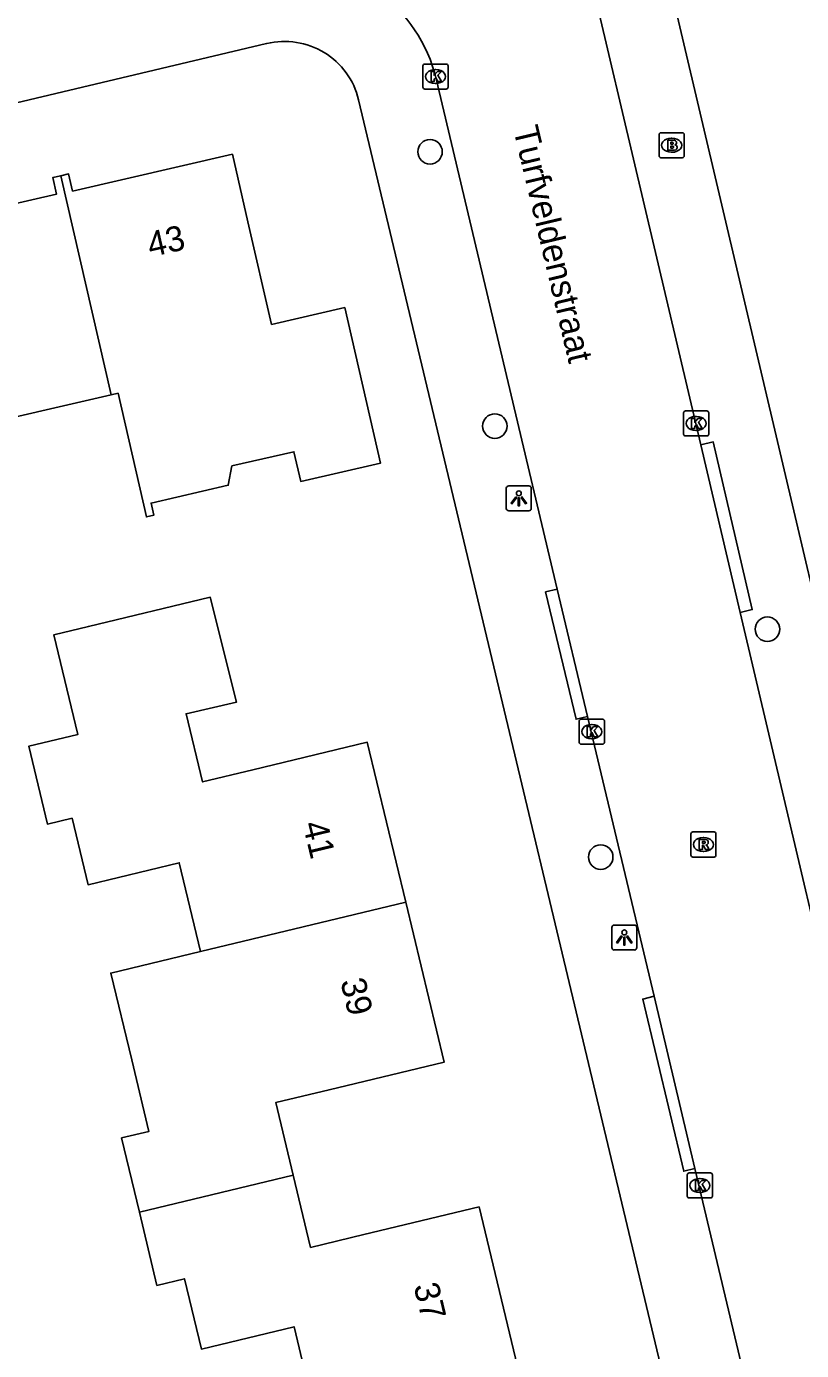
# Model space of a CAD drawing. Extents: x 162026 to 163499, y 387297 to 388169.
# Drawn here: x 163091.7 to 163122.7, y 387655 to 387707.8 of the extents above; entities that cross this region are included whole.
import ezdxf

# ---------------------------------------------------------------- set-up
doc = ezdxf.new("R2010")
doc.units = 0
for name, color, linetype in [('IMGEO_Boom', 7, 'Continuous'), ('IMGEO_Brandkraan', 7, 'Continuous'), ('IMGEO_Kolk', 7, 'Continuous'), ('IMGEO_Lichtpunt', 7, 'Continuous'), ('IMGEO_Openbare_ruimte_label', 7, 'Continuous'), ('IMGEO_Pand', 7, 'Continuous'), ('IMGEO_Pand_nummerreeks', 7, 'Continuous'), ('IMGEO_Rijbaan_lokaal_open', 7, 'Continuous'), ('IMGEO_Rioolput', 7, 'Continuous'), ('IMGEO_Voetpad_open', 7, 'Continuous')]:
    doc.layers.add(name, color=color, linetype=linetype)

msp = doc.modelspace()

# ---------------------------------------------------------------- linework, layer by layer
at = {"layer": 'IMGEO_Boom'}
for centre in [(163107.858, 387702.839), (163110.444, 387691.89), (163121.327, 387683.785), (163114.672, 387674.689)]:
    msp.add_circle(centre, 0.489, dxfattribs=at)
at = {"layer": 'IMGEO_Brandkraan'}
for p, q in [((163117.002, 387702.675), (163117.002, 387703.527)), ((163117.077, 387703.601), (163117.929, 387703.601)), ((163118.003, 387703.527), (163118.003, 387702.675)), ((163117.49, 387703.381), (163117.515, 387703.381)), ((163117.929, 387702.601), (163117.077, 387702.601)), ((163117.513, 387702.821), (163117.488, 387702.821))]:
    msp.add_line(p, q, dxfattribs=at)
for points in [[(163117.002, 387702.675), (163117.002, 387703.527)], [(163117.077, 387703.601), (163117.929, 387703.601)], [(163118.003, 387703.527), (163118.003, 387702.675)], [(163117.35, 387703.301), (163117.35, 387702.901), (163117.563, 387702.901)], [(163117.581, 387703.301), (163117.35, 387703.301)], [(163117.529, 387703.22), (163117.475, 387703.22), (163117.475, 387703.144)], [(163117.475, 387703.144), (163117.528, 387703.144)], [(163117.537, 387703.068), (163117.475, 387703.068), (163117.475, 387702.987)], [(163117.475, 387702.987), (163117.537, 387702.987)], [(163117.929, 387702.601), (163117.077, 387702.601)]]:
    msp.add_lwpolyline(points, dxfattribs=at)
for centre, radius, start, end in [((163117.079, 387703.525), 0.0765, 91.552, 178.448), ((163117.079, 387703.525), 0.0765, 91.552, 178.448), ((163117.927, 387703.525), 0.0765, 1.552, 88.448), ((163117.927, 387703.525), 0.0765, 1.552, 88.448), ((163117.53, 387703.182), 0.0379, 267.8285, 90.9355), ((163117.538, 387703.027), 0.0404, 269.8759, 90.5077), ((163117.569, 387703.152), 0.251, 268.6676, 293.5347), ((163117.585, 387703.156), 0.145, 59.4692, 91.5367), ((163117.61, 387703.203), 0.0922, 285.5137, 58.1501), ((163117.615, 387703.011), 0.105, 301.3115, 78.989), ((163117.079, 387702.677), 0.0765, 181.552, 268.448), ((163117.079, 387702.677), 0.0765, 181.552, 268.448), ((163117.927, 387702.677), 0.0765, 271.552, 358.448), ((163117.927, 387702.677), 0.0765, 271.552, 358.448)]:
    msp.add_arc(centre, radius, start, end, dxfattribs=at)
for centre, major_axis, ratio, start_param, end_param in [((163117.489, 387703.101), (-0.387, 0.002), 0.722429, 4.712389, 7.853982), ((163117.514, 387703.101), (-0.39, 0.002), 0.717154, 1.570796, 4.712389)]:
    msp.add_ellipse(centre, major_axis=major_axis, ratio=ratio, start_param=start_param, end_param=end_param, dxfattribs=at)
at = {"layer": 'IMGEO_Kolk'}
for p, q in [((163107.576, 387705.416), (163107.576, 387706.268)), ((163107.651, 387706.342), (163108.503, 387706.342)), ((163108.064, 387706.122), (163108.089, 387706.122)), ((163108.577, 387706.268), (163108.577, 387705.416)), ((163108.503, 387705.342), (163107.651, 387705.342)), ((163108.087, 387705.562), (163108.062, 387705.562)), ((163117.98, 387691.571), (163117.98, 387692.423)), ((163118.055, 387692.497), (163118.907, 387692.497)), ((163118.981, 387692.423), (163118.981, 387691.571)), ((163118.468, 387692.277), (163118.493, 387692.277)), ((163118.907, 387691.497), (163118.055, 387691.497)), ((163118.491, 387691.717), (163118.466, 387691.717)), ((163113.815, 387679.269), (163113.815, 387680.121)), ((163113.89, 387680.195), (163114.742, 387680.195)), ((163114.303, 387679.975), (163114.328, 387679.975)), ((163114.816, 387680.121), (163114.816, 387679.269)), ((163114.742, 387679.195), (163113.89, 387679.195)), ((163114.326, 387679.415), (163114.301, 387679.415)), ((163118.128, 387661.157), (163118.128, 387662.009)), ((163118.203, 387662.083), (163119.055, 387662.083)), ((163118.616, 387661.863), (163118.641, 387661.863)), ((163119.129, 387662.009), (163119.129, 387661.157)), ((163118.639, 387661.303), (163118.614, 387661.303)), ((163119.055, 387661.083), (163118.203, 387661.083))]:
    msp.add_line(p, q, dxfattribs=at)
for points in [[(163107.576, 387705.416), (163107.576, 387706.268)], [(163107.651, 387706.342), (163108.503, 387706.342)], [(163108.577, 387706.268), (163108.577, 387705.416)], [(163107.897, 387706.042), (163108.02, 387706.042), (163108.02, 387705.891), (163108.15, 387706.042), (163108.314, 387706.042), (163108.168, 387705.891), (163108.321, 387705.642), (163108.169, 387705.642), (163108.084, 387705.806), (163108.02, 387705.739), (163108.02, 387705.642), (163107.897, 387705.642), (163107.897, 387706.042)], [(163108.503, 387705.342), (163107.651, 387705.342)], [(163117.98, 387691.571), (163117.98, 387692.423)], [(163118.055, 387692.497), (163118.907, 387692.497)], [(163118.981, 387692.423), (163118.981, 387691.571)], [(163118.301, 387692.197), (163118.424, 387692.197), (163118.424, 387692.046), (163118.554, 387692.197), (163118.718, 387692.197), (163118.572, 387692.046), (163118.725, 387691.797), (163118.573, 387691.797), (163118.488, 387691.961), (163118.424, 387691.894), (163118.424, 387691.797), (163118.301, 387691.797), (163118.301, 387692.197)], [(163118.907, 387691.497), (163118.055, 387691.497)], [(163113.815, 387679.269), (163113.815, 387680.121)], [(163113.89, 387680.195), (163114.742, 387680.195)], [(163114.136, 387679.895), (163114.259, 387679.895), (163114.259, 387679.744), (163114.389, 387679.895), (163114.553, 387679.895), (163114.407, 387679.744), (163114.56, 387679.495), (163114.408, 387679.495), (163114.323, 387679.659), (163114.259, 387679.592), (163114.259, 387679.495), (163114.136, 387679.495), (163114.136, 387679.895)], [(163114.816, 387680.121), (163114.816, 387679.269)], [(163114.742, 387679.195), (163113.89, 387679.195)], [(163118.128, 387661.157), (163118.128, 387662.009)], [(163118.203, 387662.083), (163119.055, 387662.083)], [(163118.449, 387661.783), (163118.572, 387661.783), (163118.572, 387661.632), (163118.702, 387661.783), (163118.866, 387661.783), (163118.72, 387661.632), (163118.873, 387661.383), (163118.721, 387661.383), (163118.636, 387661.547), (163118.572, 387661.48), (163118.572, 387661.383), (163118.449, 387661.383), (163118.449, 387661.783)], [(163119.129, 387662.009), (163119.129, 387661.157)], [(163119.055, 387661.083), (163118.203, 387661.083)]]:
    msp.add_lwpolyline(points, dxfattribs=at)
for centre, start, end in [((163107.653, 387706.266), 91.552, 178.448), ((163107.653, 387706.266), 91.552, 178.448), ((163108.501, 387706.266), 1.552, 88.448), ((163108.501, 387706.266), 1.552, 88.448), ((163107.653, 387705.418), 181.552, 268.448), ((163107.653, 387705.418), 181.552, 268.448), ((163108.501, 387705.418), 271.552, 358.448), ((163108.501, 387705.418), 271.552, 358.448), ((163118.057, 387692.421), 91.552, 178.448), ((163118.057, 387692.421), 91.552, 178.448), ((163118.905, 387692.421), 1.552, 88.448), ((163118.905, 387692.421), 1.552, 88.448), ((163118.057, 387691.573), 181.552, 268.448), ((163118.057, 387691.573), 181.552, 268.448), ((163118.905, 387691.573), 271.552, 358.448), ((163118.905, 387691.573), 271.552, 358.448), ((163113.892, 387680.119), 91.552, 178.448), ((163113.892, 387680.119), 91.552, 178.448), ((163114.74, 387680.119), 1.552, 88.448), ((163114.74, 387680.119), 1.552, 88.448), ((163113.892, 387679.271), 181.552, 268.448), ((163113.892, 387679.271), 181.552, 268.448), ((163114.74, 387679.271), 271.552, 358.448), ((163114.74, 387679.271), 271.552, 358.448), ((163118.205, 387662.007), 91.552, 178.448), ((163118.205, 387662.007), 91.552, 178.448), ((163119.053, 387662.007), 1.552, 88.448), ((163119.053, 387662.007), 1.552, 88.448), ((163118.205, 387661.159), 181.552, 268.448), ((163118.205, 387661.159), 181.552, 268.448), ((163119.053, 387661.159), 271.552, 358.448), ((163119.053, 387661.159), 271.552, 358.448)]:
    msp.add_arc(centre, 0.0765, start, end, dxfattribs=at)
for centre, major_axis, ratio, start_param, end_param in [((163108.063, 387705.842), (-0.387, 0.002), 0.722429, 4.712389, 7.853982), ((163108.088, 387705.842), (-0.39, 0.002), 0.717154, 1.570796, 4.712389), ((163118.467, 387691.997), (-0.387, 0.002), 0.722429, 4.712389, 7.853982), ((163118.492, 387691.997), (-0.39, 0.002), 0.717154, 1.570796, 4.712389), ((163114.302, 387679.695), (-0.387, 0.002), 0.722429, 4.712389, 7.853982), ((163114.327, 387679.695), (-0.39, 0.002), 0.717154, 1.570796, 4.712389), ((163118.615, 387661.583), (-0.387, 0.002), 0.722429, 4.712389, 7.853982), ((163118.64, 387661.583), (-0.39, 0.002), 0.717154, 1.570796, 4.712389)]:
    msp.add_ellipse(centre, major_axis=major_axis, ratio=ratio, start_param=start_param, end_param=end_param, dxfattribs=at)
at = {"layer": 'IMGEO_Lichtpunt'}
for p, q in [((163110.903, 387689.41), (163110.903, 387688.603)), ((163110.903, 387689.41), (163110.903, 387688.603)), ((163111.805, 387689.505), (163110.997, 387689.505)), ((163111.805, 387689.505), (163110.997, 387689.505)), ((163111.899, 387688.603), (163111.899, 387689.41)), ((163111.899, 387688.603), (163111.899, 387689.41)), ((163110.997, 387688.509), (163111.805, 387688.509)), ((163110.997, 387688.509), (163111.805, 387688.509)), ((163115.115, 387671.882), (163115.115, 387671.075)), ((163115.115, 387671.882), (163115.115, 387671.075)), ((163116.017, 387671.977), (163115.209, 387671.977)), ((163116.017, 387671.977), (163115.209, 387671.977)), ((163116.111, 387671.075), (163116.111, 387671.882)), ((163116.111, 387671.075), (163116.111, 387671.882)), ((163115.209, 387670.981), (163116.017, 387670.981)), ((163115.209, 387670.981), (163116.017, 387670.981))]:
    msp.add_line(p, q, dxfattribs=at)
for points in [[(163111.277, 387689.074), (163111.316, 387689.046), (163111.128, 387688.784), (163111.09, 387688.811), (163111.277, 387689.074)], [(163111.379, 387689.026), (163111.426, 387689.026), (163111.426, 387688.704), (163111.379, 387688.704), (163111.379, 387689.026)], [(163111.489, 387689.046), (163111.527, 387689.073), (163111.714, 387688.811), (163111.675, 387688.783), (163111.489, 387689.046)], [(163115.489, 387671.546), (163115.528, 387671.518), (163115.34, 387671.256), (163115.302, 387671.283), (163115.489, 387671.546)], [(163115.591, 387671.498), (163115.638, 387671.498), (163115.638, 387671.176), (163115.591, 387671.176), (163115.591, 387671.498)], [(163115.701, 387671.518), (163115.739, 387671.545), (163115.926, 387671.283), (163115.887, 387671.255), (163115.701, 387671.518)]]:
    msp.add_lwpolyline(points, dxfattribs=at)
for centre in [(163111.402, 387689.208), (163115.614, 387671.68)]:
    msp.add_circle(centre, 0.0994, dxfattribs=at)
for centre, start, end in [((163110.997, 387689.41), 90, 180), ((163110.997, 387689.41), 90, 180), ((163111.805, 387689.41), 0, 90), ((163111.805, 387689.41), 0, 90), ((163110.997, 387688.603), 180, 270), ((163110.997, 387688.603), 180, 270), ((163111.805, 387688.603), 270, 0), ((163111.805, 387688.603), 270, 360), ((163115.209, 387671.882), 90, 180), ((163115.209, 387671.882), 90, 180), ((163116.017, 387671.882), 0, 90), ((163116.017, 387671.882), 0, 90), ((163115.209, 387671.075), 180, 270), ((163115.209, 387671.075), 180, 270), ((163116.017, 387671.075), 270, 0), ((163116.017, 387671.075), 270, 360)]:
    msp.add_arc(centre, 0.0946, start, end, dxfattribs=at)
at = {"layer": 'IMGEO_Pand'}
for points in [[(163095.126, 387693.135), (163095.405, 387693.199), (163096.538, 387688.265), (163096.831, 387688.333), (163096.72, 387688.821), (163099.8, 387689.529), (163099.951, 387690.303), (163102.425, 387690.87), (163102.698, 387689.68), (163105.884, 387690.412), (163104.456, 387696.619), (163101.532, 387695.947), (163100.591, 387700.041), (163099.971, 387702.74), (163093.589, 387701.274), (163093.432, 387701.955), (163093.115, 387701.882)], [(163093.115, 387701.882), (163092.798, 387701.81), (163092.949, 387701.152), (163087.32, 387699.859)], [(163095.126, 387693.135), (163093.115, 387701.882)], [(163089.18, 387691.769), (163095.126, 387693.135)], [(163106.889, 387672.89), (163105.354, 387679.273), (163100.787, 387678.175), (163098.776, 387677.691), (163098.122, 387680.409), (163100.134, 387680.874), (163099.083, 387685.063), (163094.222, 387683.895), (163092.846, 387683.564), (163093.803, 387679.583), (163091.837, 387679.11), (163092.583, 387676.005), (163093.57, 387676.242), (163094.208, 387673.586), (163097.846, 387674.46), (163098.697, 387670.92)], [(163098.697, 387670.92), (163106.889, 387672.89)], [(163102.395, 387662), (163101.7, 387664.891), (163103.83, 387665.403), (163108.423, 387666.507), (163106.889, 387672.89)], [(163098.697, 387670.92), (163095.115, 387670.059), (163095.948, 387666.591), (163096.633, 387663.741), (163095.543, 387663.479), (163096.254, 387660.522)], [(163102.395, 387662), (163096.254, 387660.522)], [(163111.346, 387654.358), (163109.814, 387660.728), (163105.219, 387659.624), (163103.09, 387659.112), (163102.395, 387662)], [(163096.254, 387660.522), (163096.957, 387657.595), (163098.054, 387657.859), (163098.729, 387655.052), (163102.428, 387655.941), (163103.275, 387652.418)]]:
    msp.add_lwpolyline(points, dxfattribs=at)
at = {"layer": 'IMGEO_Rijbaan_lokaal_open'}
for points in [[(163111.868, 387719.994), (163118.662, 387691.139)], [(163112.938, 387685.389), (163108.1, 387705.753)], [(163120.236, 387684.457), (163118.662, 387691.139)], [(163112.938, 387685.389), (163114.146, 387680.303)], [(163120.236, 387684.457), (163125.571, 387661.801)], [(163116.8, 387669.133), (163114.146, 387680.303)], [(163116.8, 387669.133), (163118.433, 387662.259)], [(163122.263, 387646.135), (163118.433, 387662.259)]]:
    msp.add_lwpolyline(points, dxfattribs=at)
msp.add_arc((163102.258, 387704.359), 6.006, 13.4199, 94.1658, dxfattribs=at)
at = {"layer": 'IMGEO_Rioolput'}
for p, q in [((163118.27, 387674.765), (163118.27, 387675.617)), ((163118.345, 387675.691), (163119.197, 387675.691)), ((163118.758, 387675.471), (163118.783, 387675.471)), ((163119.271, 387675.617), (163119.271, 387674.765)), ((163119.197, 387674.691), (163118.345, 387674.691)), ((163118.781, 387674.911), (163118.756, 387674.911))]:
    msp.add_line(p, q, dxfattribs=at)
for points in [[(163118.27, 387674.765), (163118.27, 387675.617)], [(163118.345, 387675.691), (163119.197, 387675.691)], [(163119.271, 387675.617), (163119.271, 387674.765)], [(163118.859, 387675.389), (163118.607, 387675.391), (163118.607, 387674.991)], [(163118.607, 387674.991), (163118.731, 387674.991), (163118.731, 387675.153), (163118.742, 387675.153)], [(163118.785, 387675.31), (163118.731, 387675.31), (163118.731, 387675.229)], [(163118.731, 387675.229), (163118.783, 387675.229)], [(163118.789, 387675.124), (163118.86, 387674.991), (163119, 387674.991), (163118.935, 387675.117)], [(163119.197, 387674.691), (163118.345, 387674.691)]]:
    msp.add_lwpolyline(points, dxfattribs=at)
for centre, radius, start, end in [((163118.347, 387675.615), 0.0765, 91.552, 178.448), ((163118.347, 387675.615), 0.0765, 91.552, 178.448), ((163119.195, 387675.615), 0.0765, 1.552, 88.448), ((163119.195, 387675.615), 0.0765, 1.552, 88.448), ((163118.741, 387675.1), 0.0533, 26.0293, 88.6989), ((163118.767, 387675.418), 0.19, 274.7715, 282.9687), ((163118.791, 387675.214), 0.0964, 77.0061, 93.1865), ((163118.805, 387675.271), 0.0378, 276.6634, 79.6772), ((163118.858, 387675.279), 0.109, 350.3612, 89.416), ((163118.856, 387675.279), 0.112, 277.5842, 350.9817), ((163118.84, 387675.064), 0.108, 29.5134, 73.7905), ((163118.347, 387674.767), 0.0765, 181.552, 268.448), ((163118.347, 387674.767), 0.0765, 181.552, 268.448), ((163119.195, 387674.767), 0.0765, 271.552, 358.448), ((163119.195, 387674.767), 0.0765, 271.552, 358.448)]:
    msp.add_arc(centre, radius, start, end, dxfattribs=at)
for centre, major_axis, ratio, start_param, end_param in [((163118.757, 387675.191), (-0.387, 0.002), 0.722429, 4.712389, 7.853982), ((163118.782, 387675.191), (-0.39, 0.002), 0.717154, 1.570796, 4.712389)]:
    msp.add_ellipse(centre, major_axis=major_axis, ratio=ratio, start_param=start_param, end_param=end_param, dxfattribs=at)
at = {"layer": 'IMGEO_Voetpad_open'}
for points in [[(163132.768, 387644.387), (163114.741, 387720.947)], [(163076.868, 387701.358), (163101.336, 387707.159)], [(163105.006, 387704.916), (163119.445, 387644.426)], [(163118.662, 387691.139), (163119.165, 387691.257), (163120.717, 387684.57), (163120.236, 387684.457)], [(163114.146, 387680.303), (163113.685, 387680.189), (163112.472, 387685.274), (163112.938, 387685.389)], [(163118.433, 387662.259), (163117.984, 387662.147), (163116.35, 387669.02), (163116.8, 387669.133)]]:
    msp.add_lwpolyline(points, dxfattribs=at)
msp.add_arc((163102.051, 387704.204), 3.04, 13.5408, 103.595, dxfattribs=at)

# ---------------------------------------------------------------- texts
at = {"layer": 'IMGEO_Openbare_ruimte_label'}
msp.add_text('Turfveldenstraat', height=1, rotation=283.3553, dxfattribs=at).set_placement((163111.174, 387703.75))
at = {"layer": 'IMGEO_Pand_nummerreeks'}
for s, rotation, p in [('43', 12.8663, (163096.698, 387698.628)), ('41', 283.5176, (163102.766, 387676.008)), ('39', 283.5176, (163104.273, 387669.735)), ('37', 283.5189, (163107.197, 387657.578))]:
    msp.add_text(s, height=1, rotation=rotation, dxfattribs=at).set_placement(p)

doc.saveas('drawing.dxf')
